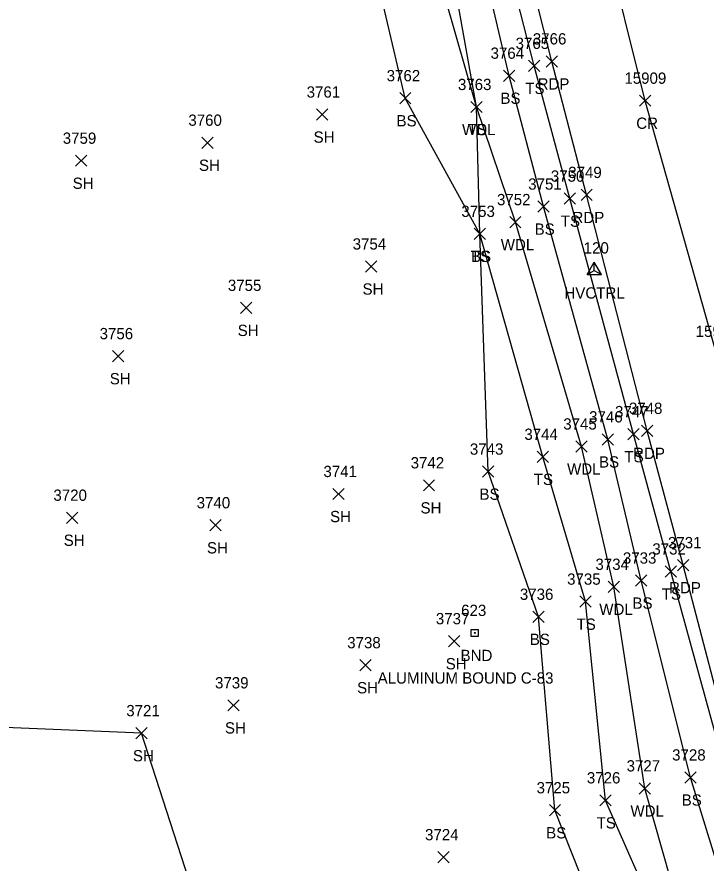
# Model space of a CAD drawing. Extents: x 1439173 to 1457902, y 641926 to 659889.
# Drawn here: x 1445836.3 to 1445958.6, y 654500.2 to 654650.3 of the extents above; entities that cross this region are included whole.
import ezdxf

# ---------------------------------------------------------------- set-up
doc = ezdxf.new("R2010")
doc.units = 0
for name, color, linetype in [('C_A', 7, 'Continuous'), ('C_I', 7, 'Continuous'), ('CPSM', 7, 'Continuous'), ('L_A', 7, 'Continuous'), ('L_I', 7, 'Continuous'), ('L_TIC', 7, 'Continuous'), ('LAWA', 7, 'Continuous'), ('LELB', 7, 'Continuous'), ('Level 18', 7, 'Continuous'), ('LSOGP', 7, 'Continuous'), ('M_A', 7, 'Continuous'), ('M_C', 7, 'Continuous'), ('M_I', 7, 'Continuous'), ('P_A', 7, 'Continuous'), ('P_I', 7, 'Continuous'), ('P_TIC', 7, 'Continuous'), ('PET', 7, 'Continuous'), ('PRC', 7, 'Continuous')]:
    doc.layers.add(name, color=color, linetype=linetype)

msp = doc.modelspace()

# ---------------------------------------------------------------- linework, layer by layer
at = {"layer": 'CPSM'}
for p, q in [((1445937.51, 654604.61), (1445938.76, 654606.78)), ((1445940.01, 654604.61), (1445938.76, 654606.78)), ((1445938.76, 654605.33), (1445938.76, 654606.78)), ((1445937.51, 654604.61), (1445938.76, 654605.33)), ((1445938.76, 654605.33), (1445938.76, 654605.33)), ((1445938.76, 654605.33), (1445940.01, 654604.61)), ((1445937.51, 654604.61), (1445940.01, 654604.61))]:
    msp.add_line(p, q, dxfattribs=at)
at = {"layer": 'L_TIC'}
for points in [[(1445927.1, 654640.63), (1445929.1, 654642.63)], [(1445929.1, 654640.63), (1445927.1, 654642.63)], [(1445922.66, 654638.88), (1445924.66, 654640.88)], [(1445924.66, 654638.88), (1445922.66, 654640.88)], [(1445904.22, 654634.89), (1445906.22, 654636.89)], [(1445906.22, 654634.89), (1445904.22, 654636.89)], [(1445916.87, 654633.33), (1445918.87, 654635.33)], [(1445918.87, 654633.33), (1445916.87, 654635.33)], [(1445916.87, 654633.33), (1445918.87, 654635.33)], [(1445918.87, 654633.33), (1445916.87, 654635.33)], [(1445889.45, 654631.99), (1445891.45, 654633.99)], [(1445891.45, 654631.99), (1445889.45, 654633.99)], [(1445869.12, 654626.99), (1445871.12, 654628.99)], [(1445871.12, 654626.99), (1445869.12, 654628.99)], [(1445846.69, 654623.8), (1445848.69, 654625.8)], [(1445848.69, 654623.8), (1445846.69, 654625.8)], [(1445933.4, 654617.07), (1445935.4, 654619.07)], [(1445935.4, 654617.07), (1445933.4, 654619.07)], [(1445928.73, 654615.66), (1445930.73, 654617.66)], [(1445930.73, 654615.66), (1445928.73, 654617.66)], [(1445923.75, 654612.9), (1445925.75, 654614.9)], [(1445925.75, 654612.9), (1445923.75, 654614.9)], [(1445917.43, 654610.82), (1445919.43, 654612.82)], [(1445919.43, 654610.82), (1445917.43, 654612.82)], [(1445917.43, 654610.82), (1445919.43, 654612.82)], [(1445919.43, 654610.82), (1445917.43, 654612.82)], [(1445898.14, 654605.03), (1445900.14, 654607.03)], [(1445900.14, 654605.03), (1445898.14, 654607.03)], [(1445875.99, 654597.69), (1445877.99, 654599.69)], [(1445877.99, 654597.69), (1445875.99, 654599.69)], [(1445853.28, 654589.12), (1445855.28, 654591.12)], [(1445855.28, 654589.12), (1445853.28, 654591.12)], [(1445944.7, 654575.28), (1445946.7, 654577.28)], [(1445946.7, 654575.28), (1445944.7, 654577.28)], [(1445935.51, 654573.09), (1445937.51, 654575.09)], [(1445937.51, 654573.09), (1445935.51, 654575.09)], [(1445940.16, 654574.35), (1445942.16, 654576.35)], [(1445942.16, 654574.35), (1445940.16, 654576.35)], [(1445928.61, 654571.26), (1445930.61, 654573.26)], [(1445930.61, 654571.26), (1445928.61, 654573.26)], [(1445918.94, 654568.63), (1445920.94, 654570.63)], [(1445920.94, 654568.63), (1445918.94, 654570.63)], [(1445908.43, 654566.2), (1445910.43, 654568.2)], [(1445910.43, 654566.2), (1445908.43, 654568.2)], [(1445892.38, 654564.66), (1445894.38, 654566.66)], [(1445894.38, 654564.66), (1445892.38, 654566.66)], [(1445845.11, 654560.45), (1445847.11, 654562.45)], [(1445847.11, 654560.45), (1445845.11, 654562.45)], [(1445870.53, 654559.11), (1445872.53, 654561.11)], [(1445872.53, 654559.11), (1445870.53, 654561.11)], [(1445951.32, 654550.91), (1445953.32, 654552.91)], [(1445953.32, 654550.91), (1445951.32, 654552.91)], [(1445946.09, 654549.3), (1445948.09, 654551.3)], [(1445948.09, 654549.3), (1445946.09, 654551.3)], [(1445941.22, 654548.19), (1445943.22, 654550.19)], [(1445943.22, 654548.19), (1445941.22, 654550.19)], [(1445936.2, 654545.56), (1445938.2, 654547.56)], [(1445938.2, 654545.56), (1445936.2, 654547.56)], [(1445927.87, 654542.87), (1445929.87, 654544.87)], [(1445929.87, 654542.87), (1445927.87, 654544.87)], [(1445912.9, 654538.54), (1445914.9, 654540.54)], [(1445914.9, 654538.54), (1445912.9, 654540.54)], [(1445897.17, 654534.28), (1445899.17, 654536.28)], [(1445899.17, 654534.28), (1445897.17, 654536.28)], [(1445873.72, 654527.16), (1445875.72, 654529.16)], [(1445875.72, 654527.16), (1445873.72, 654529.16)], [(1445857.4, 654522.22), (1445859.4, 654524.22)], [(1445859.4, 654522.22), (1445857.4, 654524.22)], [(1445954.82, 654514.36), (1445956.82, 654516.36)], [(1445956.82, 654514.36), (1445954.82, 654516.36)], [(1445946.75, 654512.42), (1445948.75, 654514.42)], [(1445948.75, 654512.42), (1445946.75, 654514.42)], [(1445939.76, 654510.3), (1445941.76, 654512.3)], [(1445941.76, 654510.3), (1445939.76, 654512.3)], [(1445930.78, 654508.54), (1445932.78, 654510.54)], [(1445932.78, 654508.54), (1445930.78, 654510.54)], [(1445910.98, 654500.21), (1445912.98, 654502.21)], [(1445912.98, 654500.21), (1445910.98, 654502.21)]]:
    msp.add_lwpolyline(points, dxfattribs=at)
at = {"layer": 'LAWA'}
msp.add_lwpolyline([(1445982.37, 654394.54), (1445967.39, 654436.41), (1445967.45, 654441.25), (1445967.35, 654443.25), (1445966.98, 654447.55), (1445960.36, 654462.05), (1445954, 654491.32), (1445947.75, 654513.42), (1445942.22, 654549.19), (1445936.51, 654574.09), (1445924.75, 654613.9), (1445917.87, 654634.33), (1445904.87, 654679.55), (1445896.98, 654706.89), (1445890.44, 654739.39), (1445879.66, 654780.03), (1445865.53, 654830.11), (1445855.78, 654862.97), (1445845.39, 654904.42)], dxfattribs=at)
at = {"layer": 'LELB'}
for points in [[(1445995.04, 654395.82), (1445980.2, 654449.09), (1445976.41, 654462.55), (1445967.48, 654493.89), (1445961.96, 654516.77), (1445952.32, 654551.91), (1445945.7, 654576.28), (1445934.4, 654618.07), (1445928.1, 654641.63), (1445917.68, 654682.3), (1445909.76, 654710.14), (1445901.17, 654741.25), (1445890.06, 654781.41), (1445874.62, 654832.72), (1445862.55, 654863.88), (1445852.34, 654904.56)], [(1445972.89, 654450.8), (1445972.42, 654461.41), (1445962.51, 654493.62), (1445955.82, 654515.36), (1445947.09, 654550.3), (1445941.16, 654575.35), (1445929.73, 654616.66), (1445923.66, 654639.88), (1445913.89, 654681.48), (1445905.67, 654708.82), (1445897.59, 654740.34), (1445885.72, 654780.96), (1445870.07, 654831.32), (1445862.55, 654863.88)], [(1445963.6, 654445.45), (1445954.43, 654461.08), (1445950.38, 654489.36), (1445940.76, 654511.3), (1445937.2, 654546.56), (1445929.61, 654572.26), (1445918.43, 654611.82), (1445917.87, 654634.33), (1445909.57, 654680.82), (1445901.04, 654708.11), (1445893.3, 654740.7), (1445883.15, 654780.23), (1445870.07, 654831.32)], [(1445955.26, 654438.6), (1445948, 654456.99), (1445940.96, 654486.34), (1445931.78, 654509.54), (1445928.87, 654543.87), (1445919.94, 654569.63), (1445918.43, 654611.82), (1445905.22, 654635.89), (1445895.29, 654678.05), (1445886.17, 654704.71), (1445882.77, 654737.41), (1445871.01, 654778.63), (1445865.53, 654830.11)]]:
    msp.add_lwpolyline(points, dxfattribs=at)
at = {"layer": 'Level 18'}
msp.add_lwpolyline([(1445916.92, 654541.63), (1445918.17, 654541.63), (1445918.17, 654540.38), (1445916.92, 654540.38)], close=True, dxfattribs=at)
msp.add_circle((1445917.54, 654541.01), 0.0833, dxfattribs=at)
at = {"layer": 'LSOGP'}
msp.add_lwpolyline([(1445896.3, 654337.76), (1445887.87, 654373.26), (1445889.64, 654422.49), (1445878.15, 654459.94), (1445870.58, 654485.56), (1445858.4, 654523.21), (1445808.53, 654525.3), (1445824.16, 654556.67), (1445832.18, 654579.53), (1445826.66, 654619.77), (1445824.42, 654658.14), (1445793.2, 654662.97), (1445790.38, 654688.22), (1445790.29, 654712.66), (1445786.63, 654727.14), (1445782.36, 654771.46), (1445764.58, 654801.14), (1445750.32, 654822.04), (1445740.73, 654834.94), (1445735.87, 654858.03), (1445743.85, 654866.9), (1445757.6, 654883.08), (1445756.76, 654912.32)], dxfattribs=at)
at = {"layer": 'P_TIC'}
for points in [[(1445930.21, 654641.42), (1445932.21, 654643.42)], [(1445932.21, 654641.42), (1445930.21, 654643.42)], [(1445946.77, 654634.45), (1445948.77, 654636.45)], [(1445948.77, 654634.45), (1445946.77, 654636.45)], [(1445936.4, 654617.72), (1445938.4, 654619.72)], [(1445938.4, 654617.72), (1445936.4, 654619.72)], [(1445947.16, 654575.87), (1445949.16, 654577.87)], [(1445949.16, 654575.87), (1445947.16, 654577.87)], [(1445953.54, 654552.03), (1445955.54, 654554.03)], [(1445955.54, 654552.03), (1445953.54, 654554.03)]]:
    msp.add_lwpolyline(points, dxfattribs=at)
at = {"layer": 'PET'}
msp.add_lwpolyline([(1445996.64, 654396), (1445982.19, 654449.42), (1445969.98, 654494.52), (1445963.82, 654517.56), (1445954.54, 654553.03), (1445948.16, 654576.87), (1445937.4, 654618.72), (1445931.21, 654642.42), (1445921.13, 654682.52), (1445913.4, 654711.2), (1445905.13, 654742.43), (1445894.71, 654782.8), (1445881.11, 654834.52), (1445872.32, 654866.8), (1445862.53, 654907.26)], dxfattribs=at)
at = {"layer": 'PRC'}
msp.add_lwpolyline([(1446030.6, 654324.56), (1446017.97, 654372.06), (1446005.14, 654420.78), (1445992.02, 654468.28), (1445982.88, 654505.51), (1445970.33, 654551.97), (1445960.42, 654590.53), (1445947.77, 654635.45), (1445940.49, 654664.69), (1445927.94, 654711.61), (1445915.87, 654758.64), (1445904.17, 654801.79), (1445891.56, 654852.19), (1445878.59, 654900.5)], dxfattribs=at)

# ---------------------------------------------------------------- texts
at = {"layer": 'C_A'}
msp.add_text('HVCTRL', height=2, dxfattribs=at).set_placement((1445933.46, 654600.33))
at = {"layer": 'C_I'}
msp.add_text('120', height=2, dxfattribs=at).set_placement((1445936.88, 654608.33))
at = {"layer": 'L_A'}
for s, p in [('TS', (1445926.51, 654636.63)), ('BS', (1445922.1, 654634.88)), ('BS', (1445903.66, 654630.89)), ('WDL', (1445915.29, 654629.33)), ('TS', (1445916.28, 654629.33)), ('SH', (1445888.94, 654627.99)), ('SH', (1445868.6, 654622.99)), ('SH', (1445846.18, 654619.8)), ('TS', (1445932.81, 654613.07)), ('BS', (1445928.17, 654611.66)), ('WDL', (1445922.16, 654608.9)), ('TS', (1445916.84, 654606.82)), ('BS', (1445916.87, 654606.82)), ('SH', (1445897.63, 654601.03)), ('SH', (1445875.47, 654593.69)), ('SH', (1445852.77, 654585.12)), ('BS', (1445939.6, 654570.35)), ('TS', (1445944.11, 654571.28)), ('WDL', (1445933.93, 654569.09)), ('TS', (1445928.02, 654567.26)), ('BS', (1445918.38, 654564.63)), ('SH', (1445907.92, 654562.2)), ('SH', (1445891.87, 654560.66)), ('SH', (1445844.6, 654556.45)), ('SH', (1445870.02, 654555.11)), ('TS', (1445950.73, 654546.91)), ('BS', (1445945.53, 654545.3)), ('WDL', (1445939.64, 654544.19)), ('TS', (1445935.61, 654541.56)), ('BS', (1445927.31, 654538.87)), ('SH', (1445912.39, 654534.54)), ('SH', (1445896.66, 654530.28)), ('SH', (1445873.21, 654523.16)), ('SH', (1445856.88, 654518.22)), ('BS', (1445954.27, 654510.36)), ('WDL', (1445945.17, 654508.42)), ('TS', (1445939.17, 654506.3)), ('BS', (1445930.22, 654504.54))]:
    msp.add_text(s, height=2, dxfattribs=at).set_placement(p)
at = {"layer": 'L_I'}
for s, p in [('3765', (1445924.79, 654644.63)), ('3764', (1445920.35, 654642.88)), ('3762', (1445901.91, 654638.89)), ('3761', (1445887.71, 654635.99)), ('3763', (1445914.56, 654637.33)), ('3763', (1445914.56, 654637.33)), ('3760', (1445866.72, 654630.99)), ('3759', (1445844.43, 654627.8)), ('3750', (1445931.05, 654621.07)), ('3751', (1445927.03, 654619.66)), ('3752', (1445921.49, 654616.9)), ('3753', (1445915.17, 654614.82)), ('3753', (1445915.17, 654614.82)), ('3754', (1445895.88, 654609.03)), ('3755', (1445873.73, 654601.69)), ('3756', (1445850.97, 654593.12)), ('3747', (1445942.44, 654579.28)), ('3746', (1445937.84, 654578.35)), ('3745', (1445933.25, 654577.09)), ('3744', (1445926.35, 654575.26)), ('3743', (1445916.68, 654572.63)), ('3742', (1445906.17, 654570.2)), ('3741', (1445890.69, 654568.66)), ('3720', (1445842.77, 654564.45)), ('3740', (1445868.19, 654563.11)), ('3732', (1445949.06, 654554.91)), ('3734', (1445938.96, 654552.19)), ('3733', (1445943.83, 654553.3)), ('3735', (1445933.94, 654549.56)), ('3736', (1445925.55, 654546.87)), ('3737', (1445910.64, 654542.54)), ('3738', (1445894.91, 654538.28)), ('3739', (1445871.45, 654531.16)), ('3721', (1445855.7, 654526.22)), ('3728', (1445952.57, 654518.36)), ('3727', (1445944.49, 654516.42)), ('3726', (1445937.44, 654514.3)), ('3725', (1445928.52, 654512.54)), ('3724', (1445908.72, 654504.21))]:
    msp.add_text(s, height=2, dxfattribs=at).set_placement(p)
at = {"layer": 'M_A'}
msp.add_text('BND', height=2, dxfattribs=at).set_placement((1445915.03, 654536.01))
at = {"layer": 'M_C'}
msp.add_text('ALUMINUM BOUND C-83', height=2, dxfattribs=at).set_placement((1445900.31, 654532.01))
at = {"layer": 'M_I'}
msp.add_text('623', height=2, dxfattribs=at).set_placement((1445915.13, 654544.01))
at = {"layer": 'P_A'}
for s, p in [('RDP', (1445928.7, 654637.42)), ('CR', (1445946.21, 654630.45)), ('RDP', (1445934.89, 654613.72)), ('RDP', (1445945.65, 654571.87)), ('RDP', (1445952.03, 654548.03))]:
    msp.add_text(s, height=2, dxfattribs=at).set_placement(p)
at = {"layer": 'P_I'}
for s, p in [('3766', (1445927.85, 654645.42)), ('15909', (1445944.1, 654638.45)), ('3749', (1445934.13, 654621.72)), ('15908', (1445956.75, 654593.53)), ('3748', (1445944.9, 654579.87)), ('3731', (1445951.84, 654556.03))]:
    msp.add_text(s, height=2, dxfattribs=at).set_placement(p)

doc.saveas('drawing.dxf')
